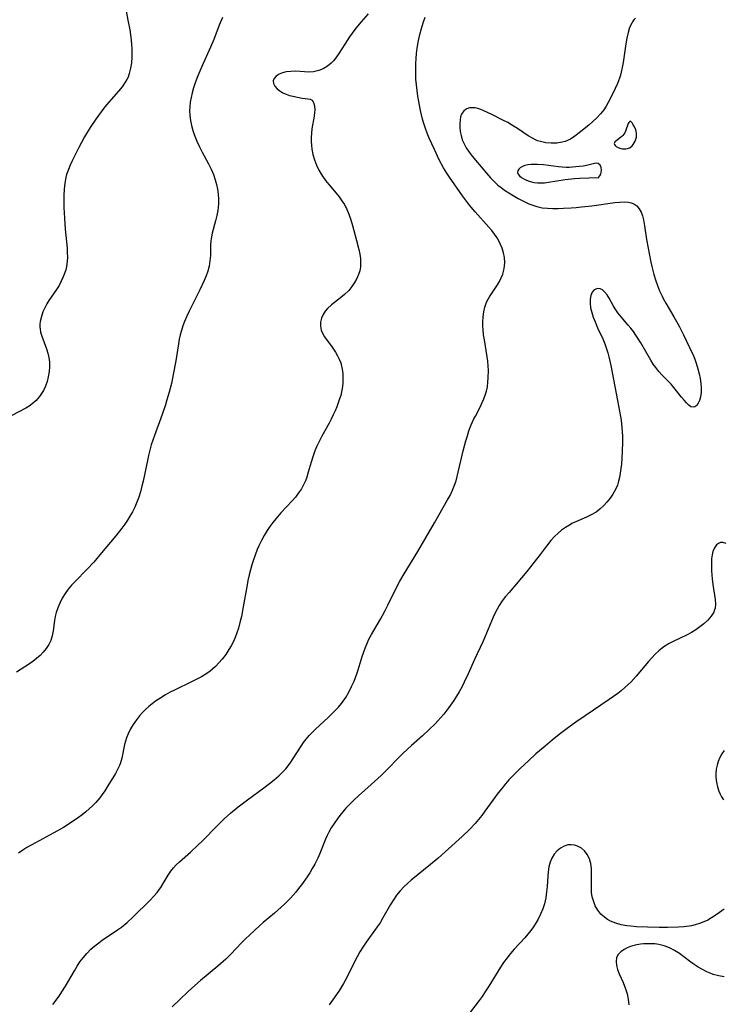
# Model space of a CAD drawing. Header units: inches. Extents: x 1073367 to 1082519, y 1569854 to 1574957.
# Tile 451 of 565: x 1078704 to 1078928, y 1574098 to 1574413. Entities that reach past the tile are written whole.
import ezdxf

# ---------------------------------------------------------------- set-up
doc = ezdxf.new("R2010")
doc.units = ezdxf.units.IN
doc.header["$MEASUREMENT"] = 0
doc.layers.add('CGG_CurvaNivelLidar_v1', color=7, linetype='Continuous', lineweight=30, true_color=0x008008)

msp = doc.modelspace()

# ---------------------------------------------------------------- linework, layer by layer
at = {"layer": 'CGG_CurvaNivelLidar_v1'}
for points in [[(1078736.8617, 1574419.3551, 74.5), (1078738.3296, 1574411.9532, 74.5), (1078738.7852, 1574409.301, 74.5), (1078739.0185, 1574407.7027, 74.5), (1078739.2114, 1574406.1068, 74.5), (1078739.353, 1574404.5158, 74.5), (1078739.4125, 1574403.4639, 74.5), (1078739.4423, 1574402.4369, 74.5), (1078739.4255, 1574400.6089, 74.5), (1078739.3052, 1574398.8124, 74.5), (1078739.0563, 1574397.0615, 74.5), (1078738.6421, 1574395.3739, 74.5), (1078738.228, 1574394.2402, 74.5), (1078737.8709, 1574393.4805, 74.5), (1078737.3692, 1574392.6003, 74.5), (1078736.3535, 1574391.1535, 74.5), (1078735.207, 1574389.7597, 74.5), (1078732.1193, 1574386.2263, 74.5), (1078730.8729, 1574384.7289, 74.5), (1078729.6591, 1574383.1918, 74.5), (1078727.9025, 1574380.7824, 74.5), (1078726.1338, 1574378.138, 74.5), (1078724.2809, 1574375.106, 74.5), (1078723.3289, 1574373.397, 74.5), (1078722.4789, 1574371.7477, 74.5), (1078720.3417, 1574367.4342, 74.5), (1078719.7263, 1574366.099, 74.5), (1078719.1688, 1574364.7494, 74.5), (1078718.6221, 1574363.118, 74.5), (1078718.3847, 1574362.1872, 74.5), (1078718.0397, 1574360.3119, 74.5), (1078717.826, 1574358.3979, 74.5), (1078717.7143, 1574356.4563, 74.5), (1078717.6849, 1574354.496, 74.5), (1078717.7214, 1574352.604, 74.5), (1078717.9007, 1574349.126, 74.5), (1078718.1714, 1574345.6517, 74.5), (1078718.7379, 1574339.62, 74.5), (1078718.834, 1574338.1715, 74.5), (1078718.8675, 1574336.739, 74.5), (1078718.8084, 1574335.3249, 74.5), (1078718.5961, 1574333.7703, 74.5), (1078718.3303, 1574332.6458, 74.5), (1078717.9736, 1574331.5114, 74.5), (1078717.5423, 1574330.3981, 74.5), (1078716.906, 1574329.0308, 74.5), (1078716.1817, 1574327.7024, 74.5), (1078715.3841, 1574326.4166, 74.5), (1078712.9611, 1574322.8964, 74.5), (1078712.3143, 1574321.8338, 74.5), (1078711.7299, 1574320.747, 74.5), (1078711.0536, 1574319.2458, 74.5), (1078710.5296, 1574317.7206, 74.5), (1078710.1892, 1574316.1833, 74.5), (1078710.0888, 1574315.2485, 74.5), (1078710.0771, 1574314.3184, 74.5), (1078710.1149, 1574313.7762, 74.5), (1078710.2843, 1574312.747, 74.5), (1078710.6517, 1574311.4176, 74.5), (1078712.1407, 1574307.3646, 74.5), (1078712.5611, 1574306.0025, 74.5), (1078712.887, 1574304.6133, 74.5), (1078713.0892, 1574303.204, 74.5), (1078713.1417, 1574301.6709, 74.5), (1078713.0367, 1574300.1354, 74.5), (1078712.7572, 1574298.4482, 74.5), (1078712.3696, 1574296.9621, 74.5), (1078711.8546, 1574295.5203, 74.5), (1078711.2053, 1574294.142, 74.5), (1078710.6124, 1574293.1439, 74.5), (1078709.9422, 1574292.1987, 74.5), (1078708.8551, 1574290.9412, 74.5), (1078707.6248, 1574289.8276, 74.5), (1078706.6391, 1574289.1203, 74.5), (1078705.5945, 1574288.4844, 74.5), (1078701.0831, 1574286.1401, 74.5)], [(1078815.0237, 1574414.4705, 75.5), (1078812.7129, 1574411.8676, 75.5), (1078811.5754, 1574410.5237, 75.5), (1078810.707, 1574409.4195, 75.5), (1078809.0679, 1574407.1447, 75.5), (1078807.4947, 1574404.7543, 75.5), (1078805.6392, 1574401.8186, 75.5), (1078804.6155, 1574400.3624, 75.5), (1078803.9065, 1574399.4738, 75.5), (1078803.1442, 1574398.6628, 75.5), (1078801.9458, 1574397.6833, 75.5), (1078800.6257, 1574396.8996, 75.5), (1078799.2162, 1574396.3184, 75.5), (1078797.8904, 1574395.9872, 75.5), (1078797.4609, 1574395.9255, 75.5), (1078796.0692, 1574395.8504, 75.5), (1078794.6556, 1574395.9009, 75.5), (1078791.8196, 1574396.0871, 75.5), (1078790.2345, 1574396.0798, 75.5), (1078788.7309, 1574395.9066, 75.5), (1078787.5542, 1574395.5948, 75.5), (1078786.5152, 1574395.1439, 75.5), (1078785.6024, 1574394.5295, 75.5), (1078784.9558, 1574393.8088, 75.5), (1078784.6505, 1574393.0084, 75.5), (1078784.7436, 1574392.1687, 75.5), (1078785.1747, 1574391.3186, 75.5), (1078785.8778, 1574390.5026, 75.5), (1078786.7124, 1574389.8229, 75.5), (1078787.6872, 1574389.2271, 75.5), (1078788.7646, 1574388.7355, 75.5), (1078789.8021, 1574388.3909, 75.5), (1078790.8652, 1574388.1185, 75.5), (1078793.9188, 1574387.4928, 75.5), (1078794.8012, 1574387.3654, 75.5), (1078795.7112, 1574387.2849, 75.5), (1078796.465, 1574387.168, 75.5), (1078797.0595, 1574386.8662, 75.5), (1078797.5496, 1574386.125, 75.5), (1078797.8269, 1574385.0316, 75.5), (1078797.8994, 1574383.6858, 75.5), (1078797.8697, 1574383.0787, 75.5), (1078797.722, 1574381.7813, 75.5), (1078797.0236, 1574377.7187, 75.5), (1078796.8442, 1574376.2833, 75.5), (1078796.7628, 1574374.9907, 75.5), (1078796.7607, 1574373.6842, 75.5), (1078796.8318, 1574372.4683, 75.5), (1078796.9764, 1574371.2547, 75.5), (1078797.3192, 1574369.5165, 75.5), (1078797.8086, 1574367.8082, 75.5), (1078798.4368, 1574366.1427, 75.5), (1078799.2063, 1574364.5356, 75.5), (1078799.5245, 1574363.9673, 75.5), (1078800.4163, 1574362.5677, 75.5), (1078801.3997, 1574361.215, 75.5), (1078802.4426, 1574359.8945, 75.5), (1078804.7322, 1574357.126, 75.5), (1078805.6703, 1574355.9491, 75.5), (1078806.5575, 1574354.746, 75.5), (1078807.367, 1574353.5014, 75.5), (1078807.7779, 1574352.7757, 75.5), (1078808.0646, 1574352.2138, 75.5), (1078808.8189, 1574350.4626, 75.5), (1078809.4501, 1574348.6479, 75.5), (1078810.0057, 1574346.7929, 75.5), (1078811.2982, 1574342.072, 75.5), (1078812.0272, 1574339.1217, 75.5), (1078812.31, 1574337.661, 75.5), (1078812.4935, 1574336.3029, 75.5), (1078812.5701, 1574334.9608, 75.5), (1078812.5079, 1574333.6396, 75.5), (1078812.2837, 1574332.3614, 75.5), (1078811.9086, 1574331.1152, 75.5), (1078811.3979, 1574329.9087, 75.5), (1078810.6517, 1574328.569, 75.5), (1078809.7664, 1574327.2989, 75.5), (1078808.7644, 1574326.1061, 75.5), (1078807.4292, 1574324.7937, 75.5), (1078806.103, 1574323.704, 75.5), (1078803.2664, 1574321.482, 75.5), (1078801.9978, 1574320.3185, 75.5), (1078801.199, 1574319.4065, 75.5), (1078800.5504, 1574318.434, 75.5), (1078800.0252, 1574317.2292, 75.5), (1078799.7453, 1574315.969, 75.5), (1078799.715, 1574314.688, 75.5), (1078799.808, 1574314.0012, 75.5), (1078799.9631, 1574313.3814, 75.5), (1078800.3443, 1574312.4084, 75.5), (1078801.0168, 1574311.2229, 75.5), (1078801.8342, 1574310.0599, 75.5), (1078803.2264, 1574308.2291, 75.5), (1078803.9014, 1574307.2879, 75.5), (1078804.5439, 1574306.3132, 75.5), (1078805.1817, 1574305.2293, 75.5), (1078805.7427, 1574304.1071, 75.5), (1078806.2016, 1574302.9436, 75.5), (1078806.3636, 1574302.4216, 75.5), (1078806.6933, 1574300.9528, 75.5), (1078806.8753, 1574299.4413, 75.5), (1078806.9274, 1574297.9013, 75.5), (1078806.8599, 1574296.3451, 75.5), (1078806.6753, 1574294.784, 75.5), (1078806.482, 1574293.7282, 75.5), (1078806.2015, 1574292.5548, 75.5), (1078805.8619, 1574291.3884, 75.5), (1078805.4308, 1574290.1121, 75.5), (1078804.9482, 1574288.8455, 75.5), (1078804.4197, 1574287.5901, 75.5), (1078803.8192, 1574286.2833, 75.5), (1078803.1806, 1574284.9903, 75.5), (1078802.5103, 1574283.7111, 75.5), (1078800.1739, 1574279.4972, 75.5), (1078799.2901, 1574277.812, 75.5), (1078798.5793, 1574276.3191, 75.5), (1078797.9403, 1574274.8022, 75.5), (1078797.3752, 1574273.2375, 75.5), (1078796.7504, 1574271.1979, 75.5), (1078795.8331, 1574267.978, 75.5), (1078795.3302, 1574266.4014, 75.5), (1078794.9076, 1574265.26, 75.5), (1078794.4216, 1574264.1504, 75.5), (1078793.6482, 1574262.724, 75.5), (1078792.7498, 1574261.3623, 75.5), (1078791.747, 1574260.0608, 75.5), (1078790.7354, 1574258.8976, 75.5), (1078787.0201, 1574254.9649, 75.5), (1078785.4235, 1574253.0952, 75.5), (1078784.4893, 1574251.8866, 75.5), (1078783.5984, 1574250.6429, 75.5), (1078782.7519, 1574249.3668, 75.5), (1078781.7899, 1574247.7821, 75.5), (1078780.8962, 1574246.1569, 75.5), (1078780.0748, 1574244.4938, 75.5), (1078779.5383, 1574243.2838, 75.5), (1078778.8543, 1574241.5416, 75.5), (1078778.3155, 1574239.9867, 75.5), (1078777.8253, 1574238.4115, 75.5), (1078777.3776, 1574236.82, 75.5), (1078776.9689, 1574235.2151, 75.5), (1078776.5574, 1574233.4042, 75.5), (1078776.2797, 1574232.0166, 75.5), (1078775.0821, 1574224.9324, 75.5), (1078774.4727, 1574221.9324, 75.5), (1078774.1179, 1574220.4226, 75.5), (1078773.508, 1574218.1781, 75.5), (1078773.0175, 1574216.6652, 75.5), (1078772.4578, 1574215.1843, 75.5), (1078771.82, 1574213.7429, 75.5), (1078771.1891, 1574212.5175, 75.5), (1078770.4951, 1574211.3296, 75.5), (1078769.466, 1574209.7835, 75.5), (1078768.3459, 1574208.3075, 75.5), (1078767.3058, 1574207.0892, 75.5), (1078766.1955, 1574205.9415, 75.5), (1078765.3406, 1574205.1631, 75.5), (1078764.4406, 1574204.4365, 75.5), (1078763.0892, 1574203.5005, 75.5), (1078761.6659, 1574202.6505, 75.5), (1078760.1912, 1574201.8602, 75.5), (1078758.4695, 1574201.0045, 75.5), (1078753.2703, 1574198.5097, 75.5), (1078751.7146, 1574197.6964, 75.5), (1078750.1888, 1574196.836, 75.5), (1078748.7004, 1574195.9236, 75.5), (1078747.0563, 1574194.808, 75.5), (1078745.934, 1574193.9665, 75.5), (1078744.8544, 1574193.0814, 75.5), (1078743.8317, 1574192.1581, 75.5), (1078742.8615, 1574191.1897, 75.5), (1078741.9499, 1574190.1755, 75.5), (1078740.8896, 1574188.8277, 75.5), (1078739.9287, 1574187.4197, 75.5), (1078739.0659, 1574185.9647, 75.5), (1078738.2855, 1574184.421, 75.5), (1078737.7492, 1574183.131, 75.5), (1078737.403, 1574182.0905, 75.5), (1078737.118, 1574181.0353, 75.5), (1078736.2042, 1574176.5761, 75.5), (1078735.8131, 1574175.138, 75.5), (1078735.4884, 1574174.2388, 75.5), (1078734.9052, 1574172.9767, 75.5), (1078734.2239, 1574171.7505, 75.5), (1078731.7731, 1574167.7468, 75.5), (1078730.7915, 1574166.1704, 75.5), (1078730.0215, 1574165.0322, 75.5), (1078729.1958, 1574163.9246, 75.5), (1078727.933, 1574162.4403, 75.5), (1078726.9197, 1574161.3964, 75.5), (1078725.8492, 1574160.3974, 75.5), (1078724.7308, 1574159.4385, 75.5), (1078723.5713, 1574158.5168, 75.5), (1078722.3999, 1574157.6473, 75.5), (1078719.7933, 1574155.8729, 75.5), (1078717.5849, 1574154.5, 75.5), (1078714.5081, 1574152.7229, 75.5), (1078708.6135, 1574149.5574, 75.5), (1078705.9389, 1574148.0388, 75.5), (1078704.6413, 1574147.2275, 75.5), (1078703.2329, 1574146.264, 75.5)], [(1078768.4254, 1574413.2375, 75), (1078767.4116, 1574410.798, 75), (1078765.637, 1574406.2136, 75), (1078764.6335, 1574403.7653, 75), (1078761.8089, 1574397.6641, 75), (1078760.5235, 1574394.6714, 75), (1078759.6613, 1574392.3586, 75), (1078759.1602, 1574390.797, 75), (1078758.7242, 1574389.2257, 75), (1078758.3846, 1574387.7505, 75), (1078758.1216, 1574386.2713, 75), (1078757.9498, 1574384.7902, 75), (1078757.8904, 1574383.4858, 75), (1078757.9499, 1574381.9676, 75), (1078758.1574, 1574380.3741, 75), (1078758.4898, 1574378.7908, 75), (1078758.9261, 1574377.2202, 75), (1078759.366, 1574375.9034, 75), (1078760.218, 1574373.7707, 75), (1078761.0575, 1574371.9948, 75), (1078761.9655, 1574370.2446, 75), (1078763.9906, 1574366.4845, 75), (1078764.8311, 1574364.7977, 75), (1078765.5647, 1574363.0815, 75), (1078766.1087, 1574361.4671, 75), (1078766.5133, 1574359.9445, 75), (1078766.8265, 1574358.4067, 75), (1078767.0441, 1574356.8611, 75), (1078767.1562, 1574355.3146, 75), (1078767.1466, 1574353.774, 75), (1078766.917, 1574351.6674, 75), (1078766.5955, 1574349.9971, 75), (1078766.1962, 1574348.3501, 75), (1078765.1131, 1574344.3653, 75), (1078764.8743, 1574343.1822, 75), (1078764.7194, 1574341.8832, 75), (1078764.6449, 1574340.5694, 75), (1078764.5501, 1574337.2439, 75), (1078764.4285, 1574335.51, 75), (1078764.163, 1574333.7943, 75), (1078763.7428, 1574332.2541, 75), (1078763.1847, 1574330.7279, 75), (1078762.536, 1574329.2037, 75), (1078761.1405, 1574326.2256, 75), (1078757.763, 1574319.4351, 75), (1078757.0066, 1574317.8205, 75), (1078756.3078, 1574316.1856, 75), (1078755.7656, 1574314.7364, 75), (1078755.2976, 1574313.2634, 75), (1078754.9333, 1574311.8682, 75), (1078754.6261, 1574310.4558, 75), (1078754.3605, 1574309.0305, 75), (1078753.4904, 1574303.5528, 75), (1078752.6955, 1574299.1845, 75), (1078752.0797, 1574296.3071, 75), (1078751.4086, 1574293.6126, 75), (1078750.6745, 1574291.0975, 75), (1078750.1714, 1574289.5486, 75), (1078749.0955, 1574286.472, 75), (1078746.6587, 1574279.7102, 75), (1078745.6733, 1574276.6969, 75), (1078745.1969, 1574275.0241, 75), (1078744.7705, 1574273.3379, 75), (1078744.4159, 1574271.759, 75), (1078743.0676, 1574265.1342, 75), (1078742.6974, 1574263.5572, 75), (1078742.2149, 1574261.7779, 75), (1078741.6568, 1574260.0266, 75), (1078741.0631, 1574258.4341, 75), (1078740.3966, 1574256.8745, 75), (1078739.6568, 1574255.3518, 75), (1078738.862, 1574253.9156, 75), (1078738.0921, 1574252.6909, 75), (1078737.2064, 1574251.4081, 75), (1078736.275, 1574250.1495, 75), (1078734.3237, 1574247.6779, 75), (1078729.7955, 1574242.2032, 75), (1078727.2759, 1574239.264, 75), (1078725.0798, 1574236.8974, 75), (1078721.3072, 1574233.1254, 75), (1078720.1603, 1574231.8675, 75), (1078719.1487, 1574230.6356, 75), (1078718.1191, 1574229.2079, 75), (1078717.1972, 1574227.7261, 75), (1078716.3935, 1574226.1964, 75), (1078715.7493, 1574224.6862, 75), (1078715.2483, 1574223.1397, 75), (1078714.9586, 1574221.8804, 75), (1078714.7424, 1574220.6105, 75), (1078714.2878, 1574217.2794, 75), (1078713.9806, 1574215.7152, 75), (1078713.5109, 1574214.2185, 75), (1078712.8783, 1574212.9139, 75), (1078712.0768, 1574211.6813, 75), (1078711.1403, 1574210.5131, 75), (1078710.1235, 1574209.4358, 75), (1078709.0158, 1574208.422, 75), (1078707.8241, 1574207.4812, 75), (1078706.7948, 1574206.7711, 75), (1078702.563, 1574204.132, 75)], [(1078714.1994, 1574097.917, 76), (1078716.1802, 1574100.6026, 76), (1078717.1285, 1574101.9885, 76), (1078718.2614, 1574103.7649, 76), (1078721.079, 1574108.6593, 76), (1078721.9702, 1574110.1395, 76), (1078722.872, 1574111.5113, 76), (1078723.8434, 1574112.8262, 76), (1078725.0688, 1574114.2535, 76), (1078726.3995, 1574115.5852, 76), (1078727.6169, 1574116.6532, 76), (1078728.8924, 1574117.6589, 76), (1078729.9513, 1574118.4277, 76), (1078734.8187, 1574121.7235, 76), (1078736.1385, 1574122.6651, 76), (1078737.9791, 1574124.1095, 76), (1078739.8188, 1574125.7793, 76), (1078745.3563, 1574131.3003, 76), (1078746.492, 1574132.4949, 76), (1078747.528, 1574133.6967, 76), (1078748.0082, 1574134.3131, 76), (1078748.7012, 1574135.3022, 76), (1078749.5119, 1574136.6086, 76), (1078751.0666, 1574139.2485, 76), (1078751.9119, 1574140.5196, 76), (1078752.7342, 1574141.5709, 76), (1078753.6366, 1574142.5623, 76), (1078754.666, 1574143.5468, 76), (1078758.1899, 1574146.5982, 76), (1078760.673, 1574148.9183, 76), (1078761.8938, 1574150.126, 76), (1078766.8057, 1574155.1494, 76), (1078768.8389, 1574157.1428, 76), (1078770.9379, 1574159.0285, 76), (1078773.4726, 1574161.1048, 76), (1078776.4417, 1574163.3603, 76), (1078781.6434, 1574167.149, 76), (1078783.4492, 1574168.5178, 76), (1078784.9448, 1574169.7082, 76), (1078786.3848, 1574170.9443, 76), (1078787.7428, 1574172.2508, 76), (1078788.6291, 1574173.2208, 76), (1078789.3794, 1574174.1376, 76), (1078790.2348, 1574175.3058, 76), (1078791.0405, 1574176.5119, 76), (1078793.5687, 1574180.4891, 76), (1078794.3558, 1574181.6226, 76), (1078795.1902, 1574182.7213, 76), (1078796.1519, 1574183.8544, 76), (1078797.1719, 1574184.9418, 76), (1078798.0154, 1574185.7784, 76), (1078802.3201, 1574189.7209, 76), (1078803.42, 1574190.7634, 76), (1078804.4864, 1574191.8341, 76), (1078805.5063, 1574192.9418, 76), (1078806.4644, 1574194.0971, 76), (1078807.0229, 1574194.8442, 76), (1078807.8463, 1574196.0625, 76), (1078808.8257, 1574197.7349, 76), (1078809.7029, 1574199.4716, 76), (1078810.4912, 1574201.2582, 76), (1078811.3847, 1574203.616, 76), (1078811.8048, 1574204.8822, 76), (1078813.0927, 1574209.1107, 76), (1078813.9885, 1574211.7528, 76), (1078814.5046, 1574213.0442, 76), (1078815.2389, 1574214.6308, 76), (1078816.0532, 1574216.1807, 76), (1078816.7816, 1574217.4573, 76), (1078818.9407, 1574221.077, 76), (1078819.5704, 1574222.1781, 76), (1078820.4272, 1574223.7763, 76), (1078821.2891, 1574225.509, 76), (1078823.6788, 1574230.5017, 76), (1078825.1114, 1574233.1863, 76), (1078826.5052, 1574235.5347, 76), (1078830.8076, 1574242.617, 76), (1078836.1802, 1574251.7901, 76), (1078840.3796, 1574259.1322, 76), (1078841.1559, 1574260.6014, 76), (1078841.924, 1574262.2134, 76), (1078842.5961, 1574263.8615, 76), (1078843.0555, 1574265.223, 76), (1078843.4519, 1574266.6073, 76), (1078843.8009, 1574268.0085, 76), (1078844.997, 1574273.3902, 76), (1078845.3656, 1574274.8742, 76), (1078846.2042, 1574277.9835, 76), (1078846.6812, 1574279.6023, 76), (1078847.2038, 1574281.2011, 76), (1078847.9324, 1574283.127, 76), (1078848.7864, 1574285.0378, 76), (1078849.2387, 1574285.9477, 76), (1078850.7507, 1574288.7943, 76), (1078851.4632, 1574290.2258, 76), (1078851.9827, 1574291.4243, 76), (1078852.43, 1574292.6484, 76), (1078852.7929, 1574293.8983, 76), (1078853.085, 1574295.3076, 76), (1078853.2763, 1574296.7423, 76), (1078853.3825, 1574298.196, 76), (1078853.4029, 1574300.5037, 76), (1078853.3323, 1574301.9828, 76), (1078853.2005, 1574303.4637, 76), (1078853.0237, 1574304.8556, 76), (1078852.1268, 1574310.2605, 76), (1078851.8911, 1574311.9023, 76), (1078851.728, 1574313.5368, 76), (1078851.6706, 1574314.7528, 76), (1078851.6673, 1574315.9598, 76), (1078851.7487, 1574317.6087, 76), (1078851.9473, 1574319.2197, 76), (1078852.2924, 1574320.7774, 76), (1078852.5912, 1574321.6991, 76), (1078852.9616, 1574322.589, 76), (1078853.7373, 1574324.0128, 76), (1078856.2712, 1574327.8299, 76), (1078856.9218, 1574328.9392, 76), (1078857.4979, 1574330.0797, 76), (1078857.9922, 1574331.3052, 76), (1078858.354, 1574332.5644, 76), (1078858.5556, 1574333.7866, 76), (1078858.6172, 1574335.0489, 76), (1078858.5078, 1574336.5738, 76), (1078858.2206, 1574338.0932, 76), (1078857.7728, 1574339.593, 76), (1078857.3007, 1574340.7774, 76), (1078856.7341, 1574341.9328, 76), (1078856.2001, 1574342.8535, 76), (1078855.3996, 1574344.0334, 76), (1078854.5157, 1574345.1755, 76), (1078853.5716, 1574346.2908, 76), (1078849.1478, 1574351.1589, 76), (1078847.9066, 1574352.6438, 76), (1078847.0633, 1574353.7209, 76), (1078845.1546, 1574356.3161, 76), (1078840.9674, 1574362.2677, 76), (1078840.1394, 1574363.5129, 76), (1078839.0676, 1574365.2786, 76), (1078837.7124, 1574367.8359, 76), (1078836.1352, 1574371.1333, 76), (1078834.5178, 1574374.7608, 76), (1078833.8683, 1574376.284, 76), (1078833.2805, 1574377.8283, 76), (1078832.7708, 1574379.4286, 76), (1078832.3853, 1574380.7975, 76), (1078831.7096, 1574383.5834, 76), (1078831.161, 1574386.3982, 76), (1078830.8604, 1574388.1922, 76), (1078830.5996, 1574389.9949, 76), (1078830.392, 1574391.8052, 76), (1078830.2584, 1574393.5362, 76), (1078830.1927, 1574395.2363, 76), (1078830.18, 1574396.8708, 76), (1078830.214, 1574398.5051, 76), (1078830.2976, 1574400.1369, 76), (1078830.4373, 1574401.7636, 76), (1078830.6555, 1574403.4791, 76), (1078831.1021, 1574405.9527, 76), (1078831.5474, 1574407.8664, 76), (1078832.0564, 1574409.7621, 76), (1078832.5998, 1574411.5763, 76), (1078833.2137, 1574413.3624, 76)], [(1078900.467, 1574413.0823, 76.5), (1078899.9246, 1574412.5234, 76.5), (1078899.4587, 1574411.8943, 76.5), (1078899.2299, 1574411.5178, 76.5), (1078898.5547, 1574410.0703, 76.5), (1078898.0344, 1574408.4597, 76.5), (1078897.6304, 1574406.7313, 76.5), (1078897.314, 1574404.9204, 76.5), (1078896.4641, 1574398.8938, 76.5), (1078896.1812, 1574397.3202, 76.5), (1078895.8395, 1574395.7648, 76.5), (1078895.5923, 1574394.8266, 76.5), (1078895.308, 1574393.9026, 76.5), (1078894.6722, 1574392.2244, 76.5), (1078893.9375, 1574390.5843, 76.5), (1078892.3092, 1574387.273, 76.5), (1078891.6751, 1574386.0941, 76.5), (1078890.9979, 1574384.9433, 76.5), (1078890.2671, 1574383.8317, 76.5), (1078889.2443, 1574382.4946, 76.5), (1078888.0649, 1574381.2105, 76.5), (1078886.8157, 1574380.0342, 76.5), (1078885.5169, 1574378.9154, 76.5), (1078882.4505, 1574376.3947, 76.5), (1078881.0496, 1574375.3372, 76.5), (1078879.6006, 1574374.4208, 76.5), (1078878.703, 1574373.976, 76.5), (1078877.8974, 1574373.6661, 76.5), (1078876.9522, 1574373.4015, 76.5), (1078875.2461, 1574373.1341, 76.5), (1078873.5014, 1574373.0873, 76.5), (1078871.7508, 1574373.2496, 76.5), (1078870.0264, 1574373.6281, 76.5), (1078869.144, 1574373.9204, 76.5), (1078868.4718, 1574374.1953, 76.5), (1078867.6689, 1574374.5878, 76.5), (1078866.1163, 1574375.5113, 76.5), (1078862.7595, 1574377.7994, 76.5), (1078861.1308, 1574378.8186, 76.5), (1078859.6143, 1574379.6866, 76.5), (1078858.0734, 1574380.5023, 76.5), (1078854.5312, 1574382.2441, 76.5), (1078851.9298, 1574383.4707, 76.5), (1078850.9697, 1574383.8708, 76.5), (1078850.0339, 1574384.1881, 76.5), (1078849.1936, 1574384.3779, 76.5), (1078848.3777, 1574384.456, 76.5), (1078847.4196, 1574384.3812, 76.5), (1078846.5491, 1574384.1091, 76.5), (1078845.5543, 1574383.4162, 76.5), (1078844.8383, 1574382.4112, 76.5), (1078844.5165, 1574381.5128, 76.5), (1078844.3369, 1574380.5083, 76.5), (1078844.262, 1574379.4237, 76.5), (1078844.2743, 1574378.1898, 76.5), (1078844.409, 1574376.8807, 76.5), (1078844.6748, 1574375.5484, 76.5), (1078845.0784, 1574374.2181, 76.5), (1078845.6406, 1574372.8862, 76.5), (1078846.3456, 1574371.5966, 76.5), (1078847.237, 1574370.279, 76.5), (1078848.2305, 1574369.0025, 76.5), (1078852.8232, 1574363.507, 76.5), (1078854.1047, 1574362.0386, 76.5), (1078855.4613, 1574360.6474, 76.5), (1078856.4543, 1574359.757, 76.5), (1078857.4929, 1574358.9182, 76.5), (1078858.5691, 1574358.1257, 76.5), (1078859.9089, 1574357.225, 76.5), (1078861.2808, 1574356.3771, 76.5), (1078862.9438, 1574355.4291, 76.5), (1078864.6294, 1574354.5551, 76.5), (1078866.3327, 1574353.771, 76.5), (1078867.5886, 1574353.2747, 76.5), (1078868.8557, 1574352.8799, 76.5), (1078870.606, 1574352.5223, 76.5), (1078872.2788, 1574352.3392, 76.5), (1078873.9821, 1574352.2643, 76.5), (1078875.7077, 1574352.2675, 76.5), (1078877.4492, 1574352.3246, 76.5), (1078879.8115, 1574352.4583, 76.5), (1078881.4809, 1574352.5928, 76.5), (1078883.1495, 1574352.757, 76.5), (1078886.466, 1574353.1496, 76.5), (1078893.7787, 1574354.1717, 76.5), (1078895.3293, 1574354.3182, 76.5), (1078896.7945, 1574354.3759, 76.5), (1078898.177, 1574354.2911, 76.5), (1078899.0451, 1574354.0975, 76.5), (1078899.8465, 1574353.7731, 76.5), (1078900.8321, 1574353.0862, 76.5), (1078901.6324, 1574352.1567, 76.5), (1078902.1882, 1574351.1273, 76.5), (1078902.6118, 1574349.9594, 76.5), (1078902.9417, 1574348.6852, 76.5), (1078903.307, 1574346.7488, 76.5), (1078903.9744, 1574342.3904, 76.5), (1078904.4567, 1574339.5574, 76.5), (1078904.7648, 1574337.8487, 76.5), (1078905.318, 1574335.1253, 76.5), (1078905.6315, 1574333.7711, 76.5), (1078906.3138, 1574331.2068, 76.5), (1078906.863, 1574329.4294, 76.5), (1078907.472, 1574327.6804, 76.5), (1078908.1469, 1574325.9666, 76.5), (1078908.898, 1574324.2966, 76.5), (1078909.2794, 1574323.5346, 76.5), (1078910.0915, 1574322.0516, 76.5), (1078912.7244, 1574317.652, 76.5), (1078913.5716, 1574316.1768, 76.5), (1078914.387, 1574314.6795, 76.5), (1078915.7652, 1574311.9268, 76.5), (1078917.7974, 1574307.6798, 76.5), (1078918.9389, 1574305.1342, 76.5), (1078919.3554, 1574304.0938, 76.5), (1078919.7976, 1574302.8583, 76.5), (1078920.3646, 1574300.9999, 76.5), (1078920.7611, 1574299.4422, 76.5), (1078921.0788, 1574297.8967, 76.5), (1078921.3026, 1574296.3773, 76.5), (1078921.4146, 1574294.876, 76.5), (1078921.396, 1574293.4466, 76.5), (1078921.2287, 1574292.1028, 76.5), (1078920.9088, 1574290.912, 76.5), (1078920.501, 1574290.0301, 76.5), (1078919.9995, 1574289.3425, 76.5), (1078919.4299, 1574288.8911, 76.5), (1078918.8143, 1574288.7294, 76.5), (1078918.1354, 1574288.9144, 76.5), (1078917.4291, 1574289.4029, 76.5), (1078916.6953, 1574290.1196, 76.5), (1078915.9318, 1574291.002, 76.5), (1078915.1632, 1574291.9636, 76.5), (1078912.7251, 1574295.1029, 76.5), (1078911.8349, 1574296.14, 76.5), (1078910.9131, 1574297.1104, 76.5), (1078908.9997, 1574299.0239, 76.5), (1078907.9244, 1574300.1808, 76.5), (1078906.9183, 1574301.4085, 76.5), (1078906.1099, 1574302.5598, 76.5), (1078905.3569, 1574303.7626, 76.5), (1078902.1754, 1574309.2874, 76.5), (1078900.5828, 1574311.7899, 76.5), (1078899.7569, 1574312.978, 76.5), (1078898.9588, 1574314.0355, 76.5), (1078898.1311, 1574315.0203, 76.5), (1078895.834, 1574317.6331, 76.5), (1078894.7986, 1574318.911, 76.5), (1078894.3525, 1574319.5298, 76.5), (1078893.9562, 1574320.1544, 76.5), (1078893.3031, 1574321.3098, 76.5), (1078892.0477, 1574323.6159, 76.5), (1078891.333, 1574324.7224, 76.5), (1078890.5525, 1574325.6493, 76.5), (1078889.8537, 1574326.2209, 76.5), (1078889.1272, 1574326.5827, 76.5), (1078888.4037, 1574326.6958, 76.5), (1078887.7172, 1574326.5297, 76.5), (1078887.0972, 1574326.1136, 76.5), (1078886.5785, 1574325.483, 76.5), (1078886.141, 1574324.5068, 76.5), (1078885.9081, 1574323.3366, 76.5), (1078885.8934, 1574321.9704, 76.5), (1078886.0872, 1574320.5041, 76.5), (1078886.4381, 1574319.056, 76.5), (1078886.9153, 1574317.5737, 76.5), (1078887.4857, 1574316.0709, 76.5), (1078888.3088, 1574314.1361, 76.5), (1078889.9314, 1574310.5894, 76.5), (1078890.5898, 1574309.0427, 76.5), (1078891.169, 1574307.4697, 76.5), (1078891.5543, 1574306.1892, 76.5), (1078891.8847, 1574304.8893, 76.5), (1078892.49, 1574302.0978, 76.5), (1078894.6506, 1574290.894, 76.5), (1078895.663, 1574285.8139, 76.5), (1078895.856, 1574284.5881, 76.5), (1078896.1024, 1574282.3128, 76.5), (1078896.2269, 1574279.4852, 76.5), (1078896.2329, 1574277.7012, 76.5), (1078896.1526, 1574274.6523, 76.5), (1078895.9043, 1574270.6069, 76.5), (1078895.7612, 1574269.1517, 76.5), (1078895.5707, 1574267.717, 76.5), (1078895.3144, 1574266.3095, 76.5), (1078895.0121, 1574265.0825, 76.5), (1078894.6246, 1574263.8914, 76.5), (1078893.9821, 1574262.4186, 76.5), (1078893.1998, 1574261.0156, 76.5), (1078892.3014, 1574259.6822, 76.5), (1078891.3143, 1574258.4372, 76.5), (1078890.2369, 1574257.275, 76.5), (1078889.0708, 1574256.211, 76.5), (1078887.8111, 1574255.2667, 76.5), (1078886.2258, 1574254.3381, 76.5), (1078884.7167, 1574253.6153, 76.5), (1078881.6173, 1574252.2775, 76.5), (1078880.0907, 1574251.5587, 76.5), (1078879.2828, 1574251.1274, 76.5), (1078878.0199, 1574250.3469, 76.5), (1078876.8145, 1574249.474, 76.5), (1078875.6665, 1574248.5199, 76.5), (1078874.5787, 1574247.4922, 76.5), (1078873.3757, 1574246.1949, 76.5), (1078872.2481, 1574244.8265, 76.5), (1078871.1851, 1574243.4076, 76.5), (1078869.9501, 1574241.6612, 76.5), (1078868.0835, 1574239.2006, 76.5), (1078865.6738, 1574236.2538, 76.5), (1078859.9966, 1574229.6054, 76.5), (1078858.9052, 1574228.2607, 76.5), (1078857.8598, 1574226.862, 76.5), (1078856.8874, 1574225.4205, 76.5), (1078856.1907, 1574224.2692, 76.5), (1078855.5532, 1574223.0879, 76.5), (1078854.9034, 1574221.7064, 76.5), (1078852.2859, 1574215.2379, 76.5), (1078851.6371, 1574213.7843, 76.5), (1078848.9722, 1574208.1764, 76.5), (1078846.9629, 1574203.5911, 76.5), (1078845.6718, 1574200.8881, 76.5), (1078844.8766, 1574199.3556, 76.5), (1078844.0406, 1574197.8447, 76.5), (1078843.198, 1574196.4238, 76.5), (1078842.3142, 1574195.0285, 76.5), (1078840.7472, 1574192.7645, 76.5), (1078839.1545, 1574190.7098, 76.5), (1078838.1855, 1574189.5681, 76.5), (1078837.2801, 1574188.5684, 76.5), (1078836.3488, 1574187.5913, 76.5), (1078834.3943, 1574185.6512, 76.5), (1078832.3392, 1574183.739, 76.5), (1078828.7845, 1574180.623, 76.5), (1078826.2206, 1574178.2566, 76.5), (1078824.9734, 1574177.0364, 76.5), (1078820.842, 1574172.7825, 76.5), (1078819.1249, 1574171.0752, 76.5), (1078815.9859, 1574168.1593, 76.5), (1078811.8855, 1574164.5657, 76.5), (1078810.4355, 1574163.246, 76.5), (1078808.9107, 1574161.7504, 76.5), (1078807.8761, 1574160.6398, 76.5), (1078806.8849, 1574159.4943, 76.5), (1078805.9344, 1574158.3192, 76.5), (1078805.0242, 1574157.118, 76.5), (1078804.0821, 1574155.781, 76.5), (1078803.2048, 1574154.4092, 76.5), (1078802.4107, 1574152.994, 76.5), (1078801.8644, 1574151.87, 76.5), (1078801.3597, 1574150.7226, 76.5), (1078799.5234, 1574146.208, 76.5), (1078798.8757, 1574144.7139, 76.5), (1078797.889, 1574142.7127, 76.5), (1078797.1243, 1574141.3488, 76.5), (1078796.3095, 1574140.0087, 76.5), (1078795.4536, 1574138.6896, 76.5), (1078793.6788, 1574136.1599, 76.5), (1078792.7639, 1574134.9515, 76.5), (1078791.8138, 1574133.7701, 76.5), (1078790.1335, 1574131.8675, 76.5), (1078788.2942, 1574130.0155, 76.5), (1078787.2168, 1574129.0119, 76.5), (1078785.0016, 1574127.0692, 76.5), (1078781.4494, 1574124.0836, 76.5), (1078780.2886, 1574123.0701, 76.5), (1078777.1506, 1574120.1637, 76.5), (1078775.8152, 1574118.8863, 76.5), (1078774.5121, 1574117.5825, 76.5), (1078771.1197, 1574114.005, 76.5), (1078769.4844, 1574112.4421, 76.5), (1078766.9071, 1574110.1698, 76.5), (1078761.4238, 1574105.5889, 76.5), (1078758.6442, 1574103.1748, 76.5), (1078757.3669, 1574101.9961, 76.5), (1078754.8616, 1574099.5859, 76.5), (1078752.362, 1574097.1337, 76.5)], [(1078929.4228, 1574245.1993, 77), (1078928.3507, 1574245.5173, 77), (1078927.6083, 1574245.4906, 77), (1078926.9171, 1574245.2527, 77), (1078926.3066, 1574244.8154, 77), (1078925.623, 1574243.8822, 77), (1078925.1412, 1574242.6579, 77), (1078924.8961, 1574241.562, 77), (1078924.7448, 1574240.3686, 77), (1078924.6715, 1574239.1027, 77), (1078924.6625, 1574237.83, 77), (1078924.7013, 1574236.5293, 77), (1078924.8952, 1574233.8852, 77), (1078925.1067, 1574232.0639, 77), (1078925.8586, 1574227.2774, 77), (1078925.9589, 1574225.8705, 77), (1078925.8465, 1574224.5385, 77), (1078925.722, 1574224.0361, 77), (1078925.4266, 1574223.2768, 77), (1078924.6153, 1574221.9653, 77), (1078923.5367, 1574220.7398, 77), (1078922.2665, 1574219.5789, 77), (1078921.0232, 1574218.5927, 77), (1078919.6941, 1574217.6559, 77), (1078918.291, 1574216.7826, 77), (1078916.6776, 1574215.9102, 77), (1078912.499, 1574213.9214, 77), (1078911.1413, 1574213.2124, 77), (1078909.839, 1574212.4223, 77), (1078909.0688, 1574211.8755, 77), (1078907.8661, 1574210.8876, 77), (1078906.7239, 1574209.81, 77), (1078905.6272, 1574208.6653, 77), (1078904.5627, 1574207.4727, 77), (1078900.6627, 1574202.848, 77), (1078898.9897, 1574201.0206, 77), (1078897.9828, 1574200.0291, 77), (1078896.9502, 1574199.092, 77), (1078895.8819, 1574198.192, 77), (1078894.7828, 1574197.3254, 77), (1078893.4288, 1574196.3244, 77), (1078892.0466, 1574195.3553, 77), (1078884.3242, 1574190.2028, 77), (1078881.3783, 1574188.1572, 77), (1078878.5486, 1574186.0987, 77), (1078875.9796, 1574184.1506, 77), (1078873.7781, 1574182.3945, 77), (1078871.5079, 1574180.4981, 77), (1078868.562, 1574177.962, 77), (1078866.1867, 1574175.8205, 77), (1078863.5688, 1574173.373, 77), (1078861.116, 1574170.9042, 77), (1078859.9655, 1574169.6644, 77), (1078858.8496, 1574168.3946, 77), (1078857.6779, 1574166.9723, 77), (1078856.5477, 1574165.5159, 77), (1078852.2864, 1574159.649, 77), (1078851.2686, 1574158.3137, 77), (1078850.2199, 1574157.0051, 77), (1078849.1352, 1574155.7291, 77), (1078847.3926, 1574153.8596, 77), (1078845.0193, 1574151.5928, 77), (1078837.343, 1574144.6773, 77), (1078834.9457, 1574142.6105, 77), (1078828.7534, 1574137.6328, 77), (1078827.6009, 1574136.6231, 77), (1078826.4943, 1574135.5746, 77), (1078825.2288, 1574134.2387, 77), (1078824.0682, 1574132.8222, 77), (1078823.0713, 1574131.388, 77), (1078822.1535, 1574129.8943, 77), (1078819.7188, 1574125.6039, 77), (1078818.7819, 1574124.0602, 77), (1078817.8883, 1574122.7186, 77), (1078814.3191, 1574117.7821, 77), (1078813.3177, 1574116.2839, 77), (1078812.3683, 1574114.7491, 77), (1078811.4759, 1574113.1786, 77), (1078810.6174, 1574111.5263, 77), (1078808.1681, 1574106.5487, 77), (1078807.1179, 1574104.6071, 77), (1078805.8352, 1574102.5224, 77), (1078804.0928, 1574100.0103, 77), (1078802.4694, 1574097.8566, 77)], [(1078928.8006, 1574179.1021, 77.5), (1078928.0693, 1574177.9635, 77.5), (1078927.4272, 1574176.7925, 77.5), (1078926.8958, 1574175.5866, 77.5), (1078926.5029, 1574174.3688, 77.5), (1078926.2439, 1574173.124, 77.5), (1078926.1174, 1574171.7655, 77.5), (1078926.1345, 1574170.4, 77.5), (1078926.3019, 1574168.9187, 77.5), (1078926.6147, 1574167.4626, 77.5), (1078927.0723, 1574166.0509, 77.5), (1078927.4523, 1574165.1658, 77.5), (1078927.9029, 1574164.3159, 77.5), (1078928.5835, 1574163.3017, 77.5)], [(1078928.7101, 1574128.3717, 77.5), (1078927.2985, 1574127.3048, 77.5), (1078925.8611, 1574126.3009, 77.5), (1078924.6918, 1574125.5621, 77.5), (1078923.497, 1574124.8891, 77.5), (1078922.2734, 1574124.2954, 77.5), (1078920.9114, 1574123.7579, 77.5), (1078919.5141, 1574123.3396, 77.5), (1078918.3726, 1574123.0952, 77.5), (1078917.5344, 1574122.9626, 77.5), (1078915.8622, 1574122.7722, 77.5), (1078914.1598, 1574122.6503, 77.5), (1078910.6957, 1574122.5438, 77.5), (1078907.941, 1574122.5412, 77.5), (1078904.312, 1574122.5959, 77.5), (1078900.7151, 1574122.7539, 77.5), (1078898.9489, 1574122.9033, 77.5), (1078897.6734, 1574123.0603, 77.5), (1078895.8524, 1574123.3953, 77.5), (1078894.1083, 1574123.8754, 77.5), (1078892.472, 1574124.5294, 77.5), (1078891.4275, 1574125.1007, 77.5), (1078890.4666, 1574125.779, 77.5), (1078889.3864, 1574126.7953, 77.5), (1078888.3898, 1574128.0632, 77.5), (1078887.5761, 1574129.4693, 77.5), (1078886.9605, 1574130.9877, 77.5), (1078886.613, 1574132.3236, 77.5), (1078886.4098, 1574133.7039, 77.5), (1078886.3391, 1574134.9236, 77.5), (1078886.334, 1574136.156, 77.5), (1078886.403, 1574139.6402, 77.5), (1078886.3486, 1574141.3336, 77.5), (1078886.1343, 1574142.9518, 77.5), (1078886.0642, 1574143.2656, 77.5), (1078885.6847, 1574144.4616, 77.5), (1078885.0189, 1574145.815, 77.5), (1078884.1621, 1574146.9857, 77.5), (1078883.1271, 1574147.9131, 77.5), (1078881.9337, 1574148.5427, 77.5), (1078880.9191, 1574148.8477, 77.5), (1078879.8727, 1574148.9778, 77.5), (1078878.8228, 1574148.91, 77.5), (1078877.5975, 1574148.5445, 77.5), (1078876.4402, 1574147.9055, 77.5), (1078875.3871, 1574147.0316, 77.5), (1078874.4809, 1574145.96, 77.5), (1078873.7307, 1574144.7219, 77.5), (1078873.1571, 1574143.3483, 77.5), (1078872.7731, 1574141.867, 77.5), (1078872.5288, 1574140.3039, 77.5), (1078872.3851, 1574138.8803, 77.5), (1078872.1765, 1574135.6683, 77.5), (1078872.0274, 1574133.9022, 77.5), (1078871.7448, 1574132.0004, 77.5), (1078871.3087, 1574130.1281, 77.5), (1078870.7606, 1574128.4503, 77.5), (1078870.0879, 1574126.8154, 77.5), (1078869.3087, 1574125.2252, 77.5), (1078868.6728, 1574124.0891, 77.5), (1078867.8297, 1574122.7697, 77.5), (1078866.9516, 1574121.5609, 77.5), (1078866.0159, 1574120.389, 77.5), (1078865.0382, 1574119.2449, 77.5), (1078861.6733, 1574115.5521, 77.5), (1078860.5223, 1574114.2471, 77.5), (1078859.3596, 1574112.8194, 77.5), (1078858.2866, 1574111.3443, 77.5), (1078857.276, 1574109.8209, 77.5), (1078853.5995, 1574103.7828, 77.5), (1078852.5229, 1574102.1268, 77.5), (1078851.396, 1574100.5012, 77.5), (1078850.4414, 1574099.1956, 77.5), (1078846.0268, 1574093.3852, 77.5)], [(1078928.7669, 1574106.7295, 78), (1078927.0194, 1574107.0268, 78), (1078925.2956, 1574107.5353, 78), (1078924.2717, 1574107.9227, 78), (1078923.2595, 1574108.3608, 78), (1078921.8471, 1574109.0569, 78), (1078920.4693, 1574109.8331, 78), (1078919.136, 1574110.6866, 78), (1078918.1428, 1574111.3953, 78), (1078915.9179, 1574113.1129, 78), (1078914.4365, 1574114.1889, 78), (1078912.8959, 1574115.1668, 78), (1078911.2896, 1574116.0009, 78), (1078909.62, 1574116.6437, 78), (1078907.897, 1574117.0829, 78), (1078906.5826, 1574117.2722, 78), (1078905.2599, 1574117.3528, 78), (1078903.9397, 1574117.3368, 78), (1078902.9854, 1574117.2693, 78), (1078902.0429, 1574117.1595, 78), (1078900.3684, 1574116.859, 78), (1078898.787, 1574116.4263, 78), (1078897.7203, 1574116.0197, 78), (1078896.7496, 1574115.5262, 78), (1078895.7168, 1574114.7833, 78), (1078894.915, 1574113.9032, 78), (1078894.4017, 1574112.8919, 78), (1078894.2218, 1574111.7061, 78), (1078894.3478, 1574110.4204, 78), (1078894.7111, 1574109.0722, 78), (1078895.2316, 1574107.7334, 78), (1078896.4844, 1574104.9486, 78), (1078897.2558, 1574102.9683, 78), (1078897.7275, 1574101.3051, 78), (1078898.0745, 1574099.5889, 78), (1078898.3118, 1574097.8384, 78)]]:
    msp.add_polyline3d(points, dxfattribs=at)
for points in [[(1078898.5, 1574371.6229, 77), (1078898.5739, 1574371.6331, 77), (1078898.7466, 1574371.7434, 77), (1078899.3105, 1574372.2741, 77), (1078899.6505, 1574372.698, 77), (1078899.9793, 1574373.2022, 77), (1078900.2826, 1574373.799, 77), (1078900.5252, 1574374.4382, 77), (1078900.695, 1574375.0896, 77), (1078900.7805, 1574375.7219, 77), (1078900.7709, 1574376.3033, 77), (1078900.661, 1574376.8453, 77), (1078900.4967, 1574377.3676, 77), (1078900.0771, 1574378.36, 77), (1078899.6021, 1574379.2354, 77), (1078899.3603, 1574379.5987, 77), (1078899.1225, 1574379.8867, 77), (1078898.8934, 1574380.0717, 77), (1078898.6779, 1574380.1172, 77), (1078898.4788, 1574379.9937, 77), (1078898.2932, 1574379.7335, 77), (1078898.116, 1574379.3759, 77), (1078897.1965, 1574376.973, 77), (1078896.9679, 1574376.4807, 77), (1078896.7061, 1574376.0151, 77), (1078896.3988, 1574375.5909, 77), (1078896.043, 1574375.2251, 77), (1078895.6493, 1574374.9017, 77), (1078894.0912, 1574373.8116, 77), (1078893.8218, 1574373.5455, 77), (1078893.6655, 1574373.2652, 77), (1078893.6507, 1574372.991, 77), (1078893.7424, 1574372.704, 77), (1078893.927, 1574372.4097, 77), (1078894.2361, 1574372.1118, 77), (1078894.6517, 1574371.8305, 77), (1078895.1469, 1574371.588, 77), (1078895.6956, 1574371.4056, 77), (1078896.2714, 1574371.3017, 77), (1078896.8332, 1574371.2823, 77), (1078897.3627, 1574371.3241, 77), (1078897.8277, 1574371.4022, 77), (1078898.1952, 1574371.4929, 77)], [(1078888.5, 1574362.1063, 77), (1078888.7146, 1574362.2228, 77), (1078889.0639, 1574362.6836, 77), (1078889.3142, 1574363.2056, 77), (1078889.5033, 1574363.8265, 77), (1078889.5886, 1574364.4928, 77), (1078889.48, 1574365.3796, 77), (1078889.1166, 1574366.1241, 77), (1078888.5403, 1574366.6038, 77), (1078887.967, 1574366.7332, 77), (1078887.3059, 1574366.6751, 77), (1078884.7666, 1574365.9942, 77), (1078883.6934, 1574365.794, 77), (1078882.5639, 1574365.6413, 77), (1078881.3956, 1574365.5262, 77), (1078879.2427, 1574365.3944, 77), (1078878.2748, 1574365.3811, 77), (1078876.9866, 1574365.4348, 77), (1078875.7832, 1574365.5459, 77), (1078870.9715, 1574366.1737, 77), (1078869.1008, 1574366.3253, 77), (1078868.1927, 1574366.3519, 77), (1078867.0666, 1574366.324, 77), (1078866.0075, 1574366.2083, 77), (1078865.0422, 1574365.9803, 77), (1078864.2659, 1574365.656, 77), (1078863.6138, 1574365.2435, 77), (1078863.1101, 1574364.7709, 77), (1078862.7889, 1574364.2634, 77), (1078862.6957, 1574363.7444, 77), (1078862.8849, 1574363.2029, 77), (1078863.3235, 1574362.6793, 77), (1078863.9532, 1574362.18, 77), (1078864.7283, 1574361.7132, 77), (1078865.6135, 1574361.2897, 77), (1078866.3905, 1574360.9893, 77), (1078867.2124, 1574360.7392, 77), (1078868.0722, 1574360.5548, 77), (1078869.1205, 1574360.4379, 77), (1078870.2018, 1574360.4162, 77), (1078871.3056, 1574360.4741, 77), (1078872.5672, 1574360.6174, 77), (1078877.9392, 1574361.4789, 77), (1078880.9266, 1574361.8079, 77), (1078882.5515, 1574361.9302, 77), (1078885.4874, 1574362.0755, 77), (1078887.626, 1574362.1257, 77)]]:
    msp.add_polyline3d(points, close=True, dxfattribs=at)

doc.saveas('drawing.dxf')
